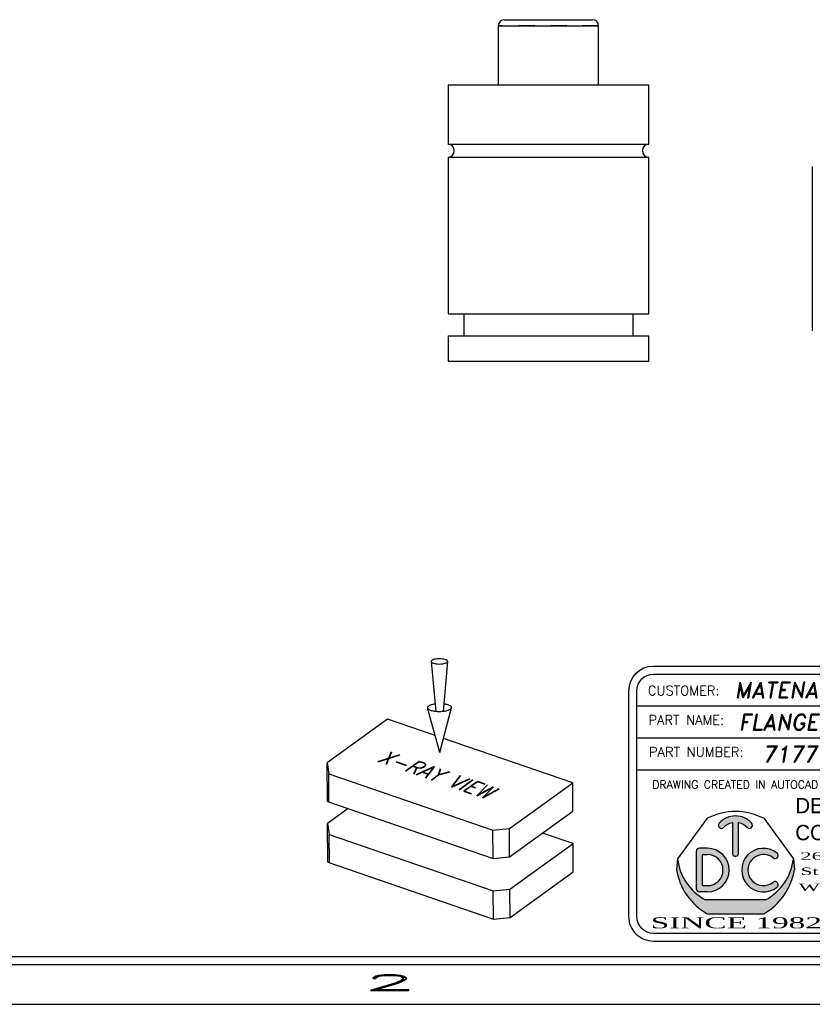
# Model space of a CAD drawing. Header units: inches. Extents: x 220 to 877, y 4 to 174.
# Tile 488 of 656: x 532 to 537, y 63 to 69. Entities that reach past the tile are written whole.
import ezdxf
from ezdxf.enums import TextEntityAlignment as Align

# ---------------------------------------------------------------- set-up
doc = ezdxf.new("R2010")
doc.units = ezdxf.units.IN
doc.header["$LTSCALE"] = 0.5
doc.header["$MEASUREMENT"] = 0
doc.linetypes.add('HIDDEN', pattern=[0.22499999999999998, 0.15, -0.075])
for name, color, linetype in [('BORDER', 7, 'Continuous'), ('DSS-M-S', 53, 'Continuous'), ('DST-M-S', 53, 'Continuous'), ('SID-M-D', 42, 'Continuous'), ('SID-M-H', 4, 'HIDDEN'), ('SID-M-S', 105, 'Continuous')]:
    doc.layers.add(name, color=color, linetype=linetype)
doc.styles.add('DARREN', font='dutchi.ttf')
doc.styles.add('PTI', font='romand.shx', dxfattribs={"oblique": 10})
doc.styles.add('R', font='ROMAND.SHX')
doc.styles.add('ROMANS', font='ROMANS.shx', dxfattribs={"height": 0.125})
doc.styles.add('S', font='romans.shx')
doc.styles.add('TITTLE', font='vinet.ttf')

# ---------------------------------------------------------------- blocks, each defined once
blk = doc.blocks.new('*U9')
at = {"layer": 'SID-M-S'}
for p, q in [((-34.00000000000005, -0.2500000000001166), (-1.13242748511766e-14, -0.2499999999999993)), ((-34.00000000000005, -0.3000000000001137), (-1.13242748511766e-14, -0.3)), ((-34.00000000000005, -0.550000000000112), (2.886579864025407e-15, -0.55))]:
    blk.add_line(p, q, dxfattribs=at)
at = {"layer": 'SID-M-D', "style": 'R', "width": 4}
blk.add_text('2', height=0.09999999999, dxfattribs=at).set_placement((-8.327455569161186, -0.4642842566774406))
blk = doc.blocks.new('JM_TITTLE_BOX_SID')
at = {"layer": 'SID-M-S'}
h = blk.add_hatch(color=5, dxfattribs=at)
edge = h.paths.add_edge_path()
edge.add_arc((-5.986244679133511, 0.4950859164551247), 0.09767006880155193, 101.536958, 138.1897)
edge.add_arc((-6.073603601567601, 0.5732219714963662), 0.01953401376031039, 138.1897, 318.1897, ccw=False)
edge.add_arc((-5.986244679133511, 0.4950859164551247), 0.1367380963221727, 41.810299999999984, 138.1897, ccw=False)
edge.add_arc((-5.898875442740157, 0.5732104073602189), 0.01953401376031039, -138.1439400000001, 41.85608500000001, ccw=False)
edge.add_arc((-5.986244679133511, 0.4950859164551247), 0.09767006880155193, 41.791991, 78.46304)
edge.add_line((-5.966710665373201, 0.5907825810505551), (-5.966710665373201, 0.3974164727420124))
edge.add_arc((-5.986244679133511, 0.3974139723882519), 0.01953401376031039, -180.0073369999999, 0.0073369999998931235, ccw=False)
edge.add_line((-6.005778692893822, 0.3974164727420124), (-6.005778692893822, 0.5907825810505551))
h = blk.add_hatch(color=5, dxfattribs=at)
h.paths.add_polyline_path([(-6.162050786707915, 0.4286702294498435), (-6.212839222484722, 0.4286702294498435, 0.4142135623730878), (-6.232373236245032, 0.4091362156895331), (-6.232373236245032, 0.1747280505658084, 0.4142135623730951), (-6.212839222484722, 0.155194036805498), (-6.162050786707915, 0.155194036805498, 1)])
h.paths.add_polyline_path([(-6.162050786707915, 0.1942620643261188), (-6.190179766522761, 0.1942620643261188, -0.4142135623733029), (-6.193305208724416, 0.1973875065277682), (-6.193305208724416, 0.3864767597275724, -0.4142135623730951), (-6.190179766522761, 0.3896022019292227), (-6.162050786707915, 0.3896022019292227, -1)], flags=16)
for color, points in [(5, [(-5.725074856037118, 0.3987513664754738, 2.079481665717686), (-5.725054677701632, 0.1851290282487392, 0.9974867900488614), (-5.749474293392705, 0.2156248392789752, -2.078486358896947), (-5.749497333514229, 0.3682578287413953, 0.9974776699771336)]), (44, [(-5.616542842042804, 0.293125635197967), (-5.622835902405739, 0.3623491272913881), (-5.622835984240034, 0.3623492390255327, -0.2467035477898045), (-5.799307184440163, 0.1044056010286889), (-6.173182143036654, 0.1044056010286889, -0.2467035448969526), (-6.349653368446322, 0.3623492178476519), (-6.349653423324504, 0.3623491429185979), (-6.355946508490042, 0.2931255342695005, 0.2250527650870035), (-6.164615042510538, 0.01845576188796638), (-5.807874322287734, 0.01845577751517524, 0.2250528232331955)])]:
    blk.add_hatch(color=color, dxfattribs=at).paths.add_polyline_path(points)
for p, q in [((-3.421997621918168, 1.32165344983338), (-3.421997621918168, 1.52165144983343)), ((-6.604933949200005, 1.32165344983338), (0.1049989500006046, 1.32165344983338)), ((-1.409017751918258, 0.9216574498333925), (-1.409017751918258, 1.32165344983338)), ((-6.604933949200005, 1.121655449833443), (0.1049989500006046, 1.121655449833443)), ((-3.766880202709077, 0.9216574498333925), (-3.766880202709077, 1.121655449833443)), ((-2.922002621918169, 0.6716599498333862), (-2.922002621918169, 1.121655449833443)), ((-6.604933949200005, 0.9216574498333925), (0.1049989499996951, 0.9216574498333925)), ((-4.43498749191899, -0.1049989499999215), (-4.43498749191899, 0.9216574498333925)), ((-2.922002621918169, 0.6716599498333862), (-2.922002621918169, 0.9216574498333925)), ((-1.409017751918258, 0.6716599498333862), (-1.409017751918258, 0.9216574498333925)), ((-4.43498749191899, 0.6716599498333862), (0.1049989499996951, 0.6716599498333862)), ((-6.232373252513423, 0.4091362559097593), (-6.232373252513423, 0.1747280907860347)), ((-6.162050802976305, 0.4286702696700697), (-6.212839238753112, 0.4286702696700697)), ((-6.193305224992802, 0.1973875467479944), (-6.193305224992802, 0.3864767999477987)), ((-6.190179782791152, 0.3896022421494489), (-6.162050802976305, 0.3896022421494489)), ((-6.349653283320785, 0.3623490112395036), (-6.355946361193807, 0.2931254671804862)), ((-5.622835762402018, 0.3623490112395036), (-5.616542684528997, 0.2931254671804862)), ((-6.190179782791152, 0.1942621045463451), (-6.162050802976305, 0.1942621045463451)), ((-6.162050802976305, 0.1551940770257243), (-6.212839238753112, 0.1551940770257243)), ((-5.799306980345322, 0.1044056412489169), (-6.17318206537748, 0.1044056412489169))]:
    blk.add_line(p, q, dxfattribs=at)
at = {"layer": 'SID-M-S', "color": 44}
for p, q in [((-6.163350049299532, 0.6167221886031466), (-6.349653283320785, 0.3623490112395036)), ((-5.809139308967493, 0.6167221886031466), (-5.622835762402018, 0.3623490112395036))]:
    blk.add_line(p, q, dxfattribs=at)
at = {"layer": 'SID-M-S', "linetype": 'Continuous'}
blk.add_line((-6.164614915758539, 0.01845566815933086), (-5.807874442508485, 0.01845566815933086), dxfattribs=at)
at = {"layer": 'SID-M-S'}
for points in [[(1.261213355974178e-13, -0.1549984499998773), (-6.499934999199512, -0.1549984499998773, -0.414213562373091), (-6.654933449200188, 1.163513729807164e-13), (-6.654933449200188, 1.416652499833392, -0.4142135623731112), (-6.499934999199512, 1.571650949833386), (1.261213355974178e-13, 1.571650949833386, -0.4142135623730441), (0.1549984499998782, 1.416652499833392), (0.1549984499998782, 1.163513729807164e-13, -0.4142135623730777)], [(1.261213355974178e-13, -0.1049989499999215), (-6.499934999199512, -0.1049989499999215, -0.4142135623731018), (-6.604933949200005, 1.163513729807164e-13), (-6.604933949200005, 1.416652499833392, -0.4142135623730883), (-6.499934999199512, 1.52165144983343), (1.261213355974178e-13, 1.52165144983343, -0.414213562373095), (0.1049989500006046, 1.416652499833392), (0.1049989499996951, 1.163513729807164e-13, -0.414213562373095)]]:
    blk.add_lwpolyline(points, format="xyb", close=True, dxfattribs=at)
for points in [[(-5.913425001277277, 0.5601760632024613, 1), (-5.884326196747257, 0.5862444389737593, 0.4472140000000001), (-6.088163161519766, 0.5862444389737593)], [(-6.059043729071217, 0.5601991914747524, -0.161305), (-6.005778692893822, 0.5907825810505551), (-6.005778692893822, 0.3974164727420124, 1.000128), (-5.966710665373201, 0.3974164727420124), (-5.966710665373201, 0.5907825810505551, -0.161387), (-5.913425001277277, 0.5601760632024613)]]:
    blk.add_lwpolyline(points, format="xyb", dxfattribs=at)
at = {"layer": 'SID-M-S', "color": 44}
blk.add_arc((-5.986244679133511, 0.2684913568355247), 0.3906802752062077, 63.04274999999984, 116.9573, dxfattribs=at)
at = {"layer": 'SID-M-S'}
for centre, radius, start, end in [((-6.073603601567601, 0.5732219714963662), 0.01953401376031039, 138.1896999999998, 318.1897), ((-6.212839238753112, 0.4091362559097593), 0.01953401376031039, 90.00001999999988, 180), ((-6.190179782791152, 0.3864767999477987), 0.003125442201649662, 90, 180), ((-6.162050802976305, 0.291932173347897), 0.1367380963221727, 270, 90), ((-6.162050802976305, 0.291932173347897), 0.09767006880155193, 270, 90), ((-5.810438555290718, 0.291932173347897), 0.1367380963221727, 51.37019699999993, 308.6138100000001), ((-5.810438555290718, 0.291932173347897), 0.09767006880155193, 51.39486399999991, 308.5955999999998), ((-5.737324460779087, 0.3835354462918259), 0.01953401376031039, 231.3559519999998, 51.16382900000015), ((-6.015936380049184, 0.4013226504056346), 0.3359850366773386, 186.6612, 242.0944999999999), ((-5.95655297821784, 0.4013226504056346), 0.3359850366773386, 297.9055, 353.3388), ((-5.970617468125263, 0.3575664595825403), 0.3906802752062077, 189.494, 240.2271), ((-6.00187189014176, 0.3575664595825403), 0.3906802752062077, 299.7728999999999, 350.506), ((-6.190179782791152, 0.1973875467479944), 0.003125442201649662, 180, 270), ((-5.737302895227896, 0.2003460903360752), 0.01953401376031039, 308.387747, 128.676102), ((-6.212839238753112, 0.1747280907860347), 0.01953401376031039, 180, 270)]:
    blk.add_arc(centre, radius, start, end, dxfattribs=at)
blk.add_point((-5.986244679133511, 0.3778818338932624), dxfattribs=at)
at = {"layer": 'SID-M-D'}
for s, height, style, p in [('CUSTOMER:', 0.0599994, 'ROMANS', (-6.536056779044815, 1.387915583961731)), ('THIS SHEET CONTAINS:', 0.0599994, 'ROMANS', (-3.346844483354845, 1.398983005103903)), ('PART NAME:', 0.0599994, 'ROMANS', (-6.532393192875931, 1.203028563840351)), ('DATE:', 0.0599994, 'ROMANS', (-1.336888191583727, 1.184117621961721)), ('PART NUMBER:', 0.0599994, 'ROMANS', (-6.528821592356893, 1.003030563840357)), ('REV:', 0.0599994, 'ROMANS', (-3.690767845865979, 1.003030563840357)), ('SCALE:', 0.0599994, 'ROMANS', (-2.862737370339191, 0.9841196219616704)), ('DWG NO', 0.0599994, 'ROMANS', (-1.336888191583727, 0.9841196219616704)), ('OF', 0.0599994, 'ROMANS', (-0.6304765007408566, 0.9841196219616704)), ('DRAWING CREATED IN AUTOCAD R2K W/DIEMAKER', 0.04999949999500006, 'R', (-6.508079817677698, 0.8033374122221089)), ('WTD JOB #', 0.0599994, 'ROMANS', (-4.381535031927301, 0.7766631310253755)), ('TOOL #', 0.0599994, 'ROMANS', (-2.868550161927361, 0.7766631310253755)), ('JOB #', 0.0599994, 'ROMANS', (-1.35556529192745, 0.7766631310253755)), ('BUILT BY:', 0.0599994, 'ROMANS', (-4.363988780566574, 0.5573605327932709))]:
    blk.add_text(s, height=height, dxfattribs=dict(at, style=style)).set_placement(p)
at = {"layer": 'SID-M-D', "style": 'PTI', "oblique": 10}
for tag, p in [('CUSTOMER', (-5.990553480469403, 1.371591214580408)), ('DIEDATAINFO', (-2.18746001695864, 1.371591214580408)), ('PARTDESCRIPTION', (-5.966376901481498, 1.169693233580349)), ('00-00-00', (-1.009105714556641, 1.167793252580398)), ('PARTNUMBER', (-5.81595049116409, 0.9696952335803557)), ('REV', (-3.360356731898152, 0.9696952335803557)), ('SCALE', (-2.520436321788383, 0.9677952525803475)), ('SH', (-0.8571950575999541, 0.9677952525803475)), ('SHX', (-0.4057438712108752, 0.9677952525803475)), ('WTD', (-3.839149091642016, 0.7480887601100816)), ('TOOL', (-2.472915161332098, 0.7480887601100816)), ('JOB', (-0.9225366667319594, 0.7480887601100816))]:
    blk.add_attdef(tag, p, '', height=0.09999900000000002, dxfattribs=at)
blk.add_attdef('BUILT', text='', height=0.2499630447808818, dxfattribs=at).set_placement((-2.336101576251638, 0.2076912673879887), align=Align.CENTER)
at = {"layer": 'SID-M-S', "color": 44, "style": 'TITTLE'}
for s, p in [('DEC', (-5.610695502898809, 0.6488078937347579)), ('TOOL', (-5.116590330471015, 0.6488078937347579)), ('CORP.', (-5.610695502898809, 0.4791041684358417))]:
    blk.add_text(s, height=0.09613037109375, dxfattribs=at).set_placement(p)
at = {"layer": 'SID-M-S', "color": 44, "style": 'DARREN'}
for s, height, width, p in [('2651 Dukane Drive', 0.04671936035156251, 2, (-5.579307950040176, 0.356817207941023)), ('St. Charles, IL. 60174', 0.04671936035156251, 1.9, (-5.577648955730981, 0.2612505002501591)), ('WWW.DecTool.Com', 0.04671936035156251, 2, (-5.590066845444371, 0.1603595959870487)), ('SINCE 1982', 0.06921386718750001, 2, (-6.517871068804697, -0.07335393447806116))]:
    blk.add_text(s, height=height, dxfattribs=dict(at, width=width)).set_placement(p)
blk = doc.blocks.new('DMBLK003')
at = {"layer": 'DSS-M-S', "color": 7}
for p, q in [((-2.257677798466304, 3.372395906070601), (-2.197527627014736, 2.743365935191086)), ((-2.052454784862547, 3.373592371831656), (-2.105266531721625, 2.743903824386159)), ((-2.148400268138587, 2.229608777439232), (-2.302836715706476, 2.792818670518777)), ((-2.148400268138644, 2.229608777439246), (-2.000541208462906, 2.794581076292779)), ((-2.803260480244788, 2.648749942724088), (-3.561599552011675, 2.100536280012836)), ((-2.207174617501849, 2.443951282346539), (-2.803260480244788, 2.648749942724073)), ((-0.4799575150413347, 1.850527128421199), (-2.101781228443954, 2.407741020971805)), ((-3.558772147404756, 1.615567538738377), (-3.561599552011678, 2.100536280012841)), ((-3.561599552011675, 2.100536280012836), (-3.541300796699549, 1.963918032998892)), ((-3.541300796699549, 1.963918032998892), (-1.482980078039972, 1.256735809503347)), ((-3.539230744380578, 1.608853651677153), (-3.541300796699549, 1.963918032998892)), ((-1.274181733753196, 1.276371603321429), (-0.4799575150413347, 1.850527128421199)), ((-0.4778874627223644, 1.495462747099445), (-0.4799575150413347, 1.850527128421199)), ((-3.558772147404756, 1.615567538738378), (-1.480910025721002, 0.9016714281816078)), ((-3.297832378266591, 1.525915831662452), (-3.557156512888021, 1.338446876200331)), ((-1.272111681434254, 0.9213072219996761), (-0.4778874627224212, 1.495462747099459)), ((-3.554329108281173, 0.8534781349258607), (-3.557156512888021, 1.338446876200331)), ((-3.557156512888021, 1.338446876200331), (-3.536857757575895, 1.20182862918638)), ((-1.482980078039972, 1.256735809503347), (-1.274181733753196, 1.276371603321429)), ((-1.48091002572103, 0.9016714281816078), (-1.482980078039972, 1.256735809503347)), ((-1.272111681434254, 0.9213072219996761), (-1.274181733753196, 1.276371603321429)), ((-3.536857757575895, 1.20182862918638), (-1.478537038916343, 0.4946464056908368)), ((-3.534787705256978, 0.8467642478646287), (-3.536857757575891, 1.201828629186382)), ((-0.4755144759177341, 1.088437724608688), (-0.8587735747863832, 1.220114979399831)), ((-1.269738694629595, 0.5142821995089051), (-0.4755144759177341, 1.088437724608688)), ((-0.4734444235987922, 0.7333733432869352), (-0.4755144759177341, 1.088437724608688)), ((-1.48091002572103, 0.9016714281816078), (-1.272111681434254, 0.9213072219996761)), ((-3.554329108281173, 0.8534781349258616), (-1.476466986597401, 0.1395820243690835)), ((-1.267668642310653, 0.1592178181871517), (-0.4734444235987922, 0.7333733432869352)), ((-1.478537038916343, 0.4946464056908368), (-1.269738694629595, 0.5142821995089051)), ((-1.476466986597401, 0.1395820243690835), (-1.478537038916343, 0.4946464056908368)), ((-1.267668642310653, 0.1592178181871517), (-1.269738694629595, 0.5142821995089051)), ((-1.476466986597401, 0.1395820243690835), (-1.267668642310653, 0.1592178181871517))]:
    blk.add_line(p, q, dxfattribs=at)
blk.add_lwpolyline([(-2.257677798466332, 3.372395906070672, 0.233276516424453), (-2.252722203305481, 3.362498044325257, 0.08686546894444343), (-2.227461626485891, 3.349508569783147, 0.04420464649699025), (-2.196912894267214, 3.342891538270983, 0.03270883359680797), (-2.154782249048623, 3.340379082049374, 0.03270883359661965), (-2.112683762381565, 3.343382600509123, 0.04420464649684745), (-2.082214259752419, 3.350355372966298, 0.08686546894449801), (-2.057106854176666, 3.363638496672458, 0.2332765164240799), (-2.052267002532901, 3.37359346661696, 0.2332765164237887), (-2.057222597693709, 3.383491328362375, 0.0868654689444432), (-2.082483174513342, 3.396480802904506, 0.04420464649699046), (-2.113031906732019, 3.403097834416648, 0.03270883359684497), (-2.15516255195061, 3.405610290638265, 0.03270883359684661), (-2.19726103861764, 3.402606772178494, 0.04420464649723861), (-2.227730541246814, 3.395633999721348, 0.08686546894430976), (-2.252837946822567, 3.382350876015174, 0.2332765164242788)], format="xyb", close=True, dxfattribs=at)
for points in [[(-2.206598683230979, 2.838227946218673, 0.003885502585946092), (-2.213923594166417, 2.837278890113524, 0.04420464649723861), (-2.258764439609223, 2.827017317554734, 0.08686546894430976), (-2.295714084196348, 2.807469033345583, 0.2332765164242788), (-2.302836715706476, 2.79281867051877, 0.233276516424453)], [(-2.302836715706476, 2.79281867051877, 0.233276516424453), (-2.295543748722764, 2.778252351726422, 0.08686546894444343), (-2.258368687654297, 2.759136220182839, 0.04420464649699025), (-2.213411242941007, 2.749398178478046, 0.03270883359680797), (-2.151409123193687, 2.745700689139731, 0.03270883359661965), (-2.089454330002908, 2.750120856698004, 0.04420464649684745), (-2.044613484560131, 2.760382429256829, 0.08686546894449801), (-2.00766383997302, 2.77993071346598, 0.2332765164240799), (-2.000541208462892, 2.794581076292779, 0.2332765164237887), (-2.00783417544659, 2.809147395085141, 0.0868654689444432), (-2.045009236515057, 2.828263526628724, 0.04420464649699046), (-2.089966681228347, 2.838001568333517, 0.003885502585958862), (-2.097302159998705, 2.838865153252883, 0.03270883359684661)]]:
    blk.add_lwpolyline(points, format="xyb", dxfattribs=at)
at = {"layer": 'BORDER', "color": 2, "extrusion": (-0.005048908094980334, 0.8660106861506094, 0.4999999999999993), "style": 'S', "width": 0.7}
blk.add_text('X-RAY VIEW', height=0.3, rotation=145.0000000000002, dxfattribs=at).set_placement((2.935829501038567, -0.2807326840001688, 2.307999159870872))

msp = doc.modelspace()

# ---------------------------------------------------------------- linework, layer by layer
at = {"layer": 'SID-M-D'}
msp.add_line((536.906786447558, 68.00607684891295), (536.906786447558, 66.97555525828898), dxfattribs=at)
at = {"layer": 'SID-M-H'}
msp.add_line((535.5657460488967, 68.88821783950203), (534.9358247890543, 68.88821783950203), dxfattribs=at)
at = {"layer": 'SID-M-S'}
for p, q in [((534.9751948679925, 68.92758791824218), (535.5263759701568, 68.92758791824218)), ((534.9358247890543, 68.88821783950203), (534.9358247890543, 68.51892650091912)), ((534.9358247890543, 68.88821783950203), (535.5657460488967, 68.88821783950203)), ((535.5657460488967, 68.51892650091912), (535.5657460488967, 68.88821783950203)), ((534.6208641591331, 68.51892650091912), (534.6208641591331, 68.14683236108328)), ((534.6208641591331, 68.51892650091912), (535.8807066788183, 68.51892650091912)), ((535.8807066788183, 68.14683236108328), (535.8807066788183, 68.51892650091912)), ((534.6208641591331, 68.14683236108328), (535.8807066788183, 68.14683236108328)), ((534.6208641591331, 68.06424898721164), (534.6208641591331, 67.08191862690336)), ((534.6208641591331, 68.06424898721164), (535.8807066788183, 68.06424898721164)), ((535.8807066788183, 67.08191862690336), (535.8807066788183, 68.06424898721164)), ((534.6208641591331, 67.08191862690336), (535.8807066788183, 67.08191862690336)), ((534.7192893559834, 67.08191862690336), (534.7192893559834, 66.94412335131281)), ((535.7822814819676, 66.94412335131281), (535.7822814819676, 67.08191862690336)), ((534.6208641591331, 66.94412335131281), (534.6208641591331, 66.78664303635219)), ((534.6208641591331, 66.94412335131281), (535.8807066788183, 66.94412335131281)), ((535.8807066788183, 66.78664303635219), (535.8807066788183, 66.94412335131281)), ((534.6208641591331, 66.78664303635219), (535.8807066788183, 66.78664303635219))]:
    msp.add_line(p, q, dxfattribs=at)
for centre, radius, start, end in [((534.9751948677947, 68.88821783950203), 0.03937007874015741, 90, 180), ((535.5263759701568, 68.88821783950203), 0.03937007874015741, 0, 90), ((534.6188956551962, 68.10554067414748), 0.04133858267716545, 272.7294026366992, 87.2705973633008), ((535.8826751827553, 68.10554067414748), 0.04133858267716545, 92.72940263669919, 267.2705973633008)]:
    msp.add_arc(centre, radius, start, end, dxfattribs=at)

# ---------------------------------------------------------------- block references
at = {"layer": 'DST-M-S', "xscale": 0.5, "yscale": 0.5, "zscale": 0.5}
msp.add_blockref('DMBLK003', (535.6437287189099, 63.21589865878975), dxfattribs=at)
at = {"layer": 'SID-M-D'}
msp.add_blockref('*U9', (542.4107340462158, 63.30166505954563), dxfattribs=at)
at = {"layer": 'SID-M-S'}
msp.add_blockref('JM_TITTLE_BOX_SID', (542.4107340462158, 63.30166505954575), dxfattribs=at).add_auto_attribs({'CUSTOMER': 'MATENAER', 'PARTDESCRIPTION': 'FLANGED BAFFEL', '00-00-00': '5-27-25', 'PARTNUMBER': '71777, 71778, 71445', 'SCALE': '1:1', 'TOOL': 'P227S', 'JOB': '23990', 'DIEDATAINFO': 'SIDE ELEVATION VIEW'})

doc.saveas('drawing.dxf')
